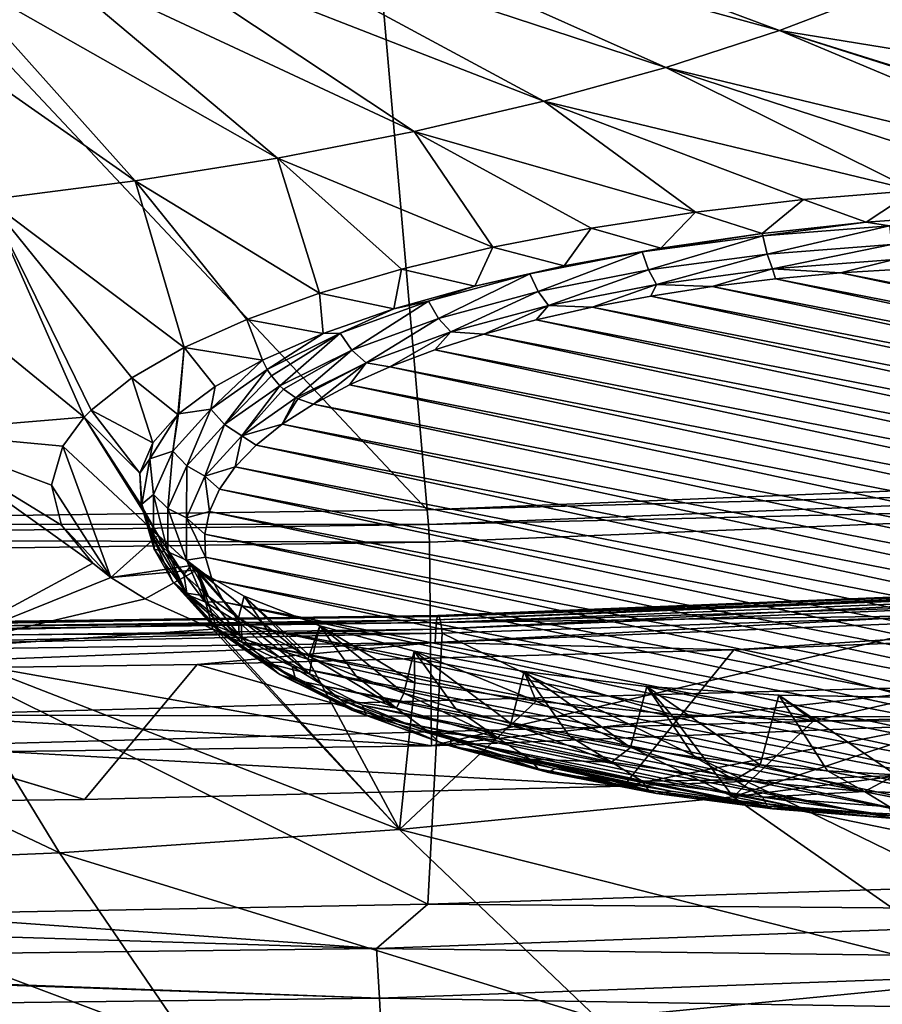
# Model space of a CAD drawing. Header units: metres. Extents: x -92 to 264, y -100 to 50.
# Tile 444 of 656: x 202.96 to 206.88, y -24.21 to -19.74. Entities that reach past the tile are written whole.
import ezdxf

# ---------------------------------------------------------------- set-up
doc = ezdxf.new("R2010")
doc.units = ezdxf.units.M
doc.layers.add('solid_21062050_01', color=7, linetype='CONTINUOUS')

msp = doc.modelspace()

# ---------------------------------------------------------------- linework, layer by layer
at = {"layer": 'solid_21062050_01'}
for points in [[(208.693024, -16.603834, 224.717194), (204.360916, -16.783363, 225.217789), (209.594559, -21.771935, 230.486496)], [(204.360916, -16.783363, 225.217789), (200, -16.842531, 225.384064), (204.812439, -21.965796, 231.024963)], [(204.360916, -16.783363, 225.217789), (204.812439, -21.965796, 231.024963), (209.594559, -21.771935, 230.486496)], [(200, -16.842531, 225.384064), (200, -22.030552, 231.204834), (204.812439, -21.965796, 231.024963)], [(206.413208, -19.786283, 174.078766), (204.088165, -19.146648, 171.935501), (204.390884, -19.030905, 171.613998)], [(206.888092, -19.604712, 173.574432), (206.413208, -19.786283, 174.078766), (204.390884, -19.030905, 171.613998)], [(205.896744, -19.954323, 174.545517), (203.758942, -19.253767, 172.233032), (204.088165, -19.146648, 171.935501)], [(206.413208, -19.786283, 174.078766), (205.896744, -19.954323, 174.545517), (204.088165, -19.146648, 171.935501)], [(205.342041, -20.10774, 174.971649), (203.405334, -19.351564, 172.504669), (203.758942, -19.253767, 172.233032)], [(205.896744, -19.954323, 174.545517), (205.342041, -20.10774, 174.971649), (203.758942, -19.253767, 172.233032)], [(204.752686, -20.245539, 175.354401), (203.029648, -19.439407, 172.748657), (203.405334, -19.351564, 172.504669)], [(205.342041, -20.10774, 174.971649), (204.752686, -20.245539, 175.354401), (203.405334, -19.351564, 172.504669)], [(204.132507, -20.366827, 175.691299), (202.634308, -19.516724, 172.963409), (203.029648, -19.439407, 172.748657)], [(204.752686, -20.245539, 175.354401), (204.132507, -20.366827, 175.691299), (203.029648, -19.439407, 172.748657)], [(203.485519, -20.470819, 175.980148), (202.221878, -19.583014, 173.147552), (202.634308, -19.516724, 172.963409)], [(204.132507, -20.366827, 175.691299), (203.485519, -20.470819, 175.980148), (202.634308, -19.516724, 172.963409)], [(203.485519, -20.470819, 175.980148), (202.815933, -20.556837, 176.21907), (202.221878, -19.583014, 173.147552)], [(209.304886, -20.256851, 175.942261), (206.413208, -19.786283, 174.078766), (206.888092, -19.604712, 173.574432)], [(208.060822, -20.477966, 176.463882), (205.896744, -19.954323, 174.545517), (206.413208, -19.786283, 174.078766)], [(208.60878, -20.486605, 176.571213), (208.060822, -20.477966, 176.463882), (206.413208, -19.786283, 174.078766)], [(208.660995, -20.488455, 176.585037), (208.60878, -20.486605, 176.571213), (206.413208, -19.786283, 174.078766)], [(209.304886, -20.256851, 175.942261), (208.660995, -20.488455, 176.585037), (206.413208, -19.786283, 174.078766)], [(207.025406, -20.513779, 176.443192), (205.342041, -20.10774, 174.971649), (205.896744, -19.954323, 174.545517)], [(207.536865, -20.487577, 176.423706), (207.025406, -20.513779, 176.443192), (205.896744, -19.954323, 174.545517)], [(208.060822, -20.477966, 176.463882), (207.536865, -20.487577, 176.423706), (205.896744, -19.954323, 174.545517)], [(206.03125, -20.613314, 176.651093), (204.752686, -20.245539, 175.354401), (205.342041, -20.10774, 174.971649)], [(206.522629, -20.555731, 176.518997), (206.03125, -20.613314, 176.651093), (205.342041, -20.10774, 174.971649)], [(207.025406, -20.513779, 176.443192), (206.522629, -20.555731, 176.518997), (205.342041, -20.10774, 174.971649)], [(205.110291, -20.7724, 177.077774), (204.132507, -20.366827, 175.691299), (204.752686, -20.245539, 175.354401)], [(205.557785, -20.68581, 176.837936), (205.110291, -20.7724, 177.077774), (204.752686, -20.245539, 175.354401)], [(206.03125, -20.613314, 176.651093), (205.557785, -20.68581, 176.837936), (204.752686, -20.245539, 175.354401)], [(204.323151, -20.981112, 177.697098), (203.485519, -20.470819, 175.980148), (204.132507, -20.366827, 175.691299)], [(204.696213, -20.871458, 177.366013), (204.323151, -20.981112, 177.697098), (204.132507, -20.366827, 175.691299)], [(205.110291, -20.7724, 177.077774), (204.696213, -20.871458, 177.366013), (204.132507, -20.366827, 175.691299)], [(203.707565, -21.228477, 178.475876), (202.815933, -20.556837, 176.21907), (203.485519, -20.470819, 175.980148)], [(203.992157, -21.100533, 178.068314), (203.707565, -21.228477, 178.475876), (203.485519, -20.470819, 175.980148)], [(204.323151, -20.981112, 177.697098), (203.992157, -21.100533, 178.068314), (203.485519, -20.470819, 175.980148)], [(206.807312, -20.658566, 176.885254), (206.522629, -20.555731, 176.518997), (207.025406, -20.513779, 176.443192)], [(206.807312, -20.658566, 176.885254), (207.025406, -20.513779, 176.443192), (207.288528, -20.623245, 176.830078)], [(203.254074, -21.544979, 179.518936), (202.128082, -20.624327, 176.406525), (202.815933, -20.556837, 176.21907)], [(203.28508, -21.513222, 179.412277), (203.254074, -21.544979, 179.518936), (202.815933, -20.556837, 176.21907)], [(203.470566, -21.365416, 178.921555), (203.28508, -21.513222, 179.412277), (202.815933, -20.556837, 176.21907)], [(203.707565, -21.228477, 178.475876), (203.470566, -21.365416, 178.921555), (202.815933, -20.556837, 176.21907)], [(206.333893, -20.709482, 176.996201), (206.03125, -20.613314, 176.651093), (206.522629, -20.555731, 176.518997)], [(206.333893, -20.709482, 176.996201), (206.522629, -20.555731, 176.518997), (206.807312, -20.658566, 176.885254)], [(203.254074, -21.544979, 179.518936), (202.458633, -21.611164, 179.70401), (202.128082, -20.624327, 176.406525)], [(205.873581, -20.775654, 177.162506), (205.557785, -20.68581, 176.837936), (206.03125, -20.613314, 176.651093)], [(205.873581, -20.775654, 177.162506), (206.03125, -20.613314, 176.651093), (206.333893, -20.709482, 176.996201)], [(206.807312, -20.658566, 176.885254), (207.288528, -20.623245, 176.830078), (206.912384, -20.675156, 176.874771)], [(206.333893, -20.709482, 176.996201), (206.807312, -20.658566, 176.885254), (206.337891, -20.719572, 176.998138)], [(206.807312, -20.658566, 176.885254), (206.912384, -20.675156, 176.874771), (206.337891, -20.719572, 176.998138)], [(206.357468, -20.803566, 177.0354), (206.337891, -20.719572, 176.998138), (206.912384, -20.675156, 176.874771)], [(206.922287, -20.759897, 176.914108), (206.357468, -20.803566, 177.0354), (206.912384, -20.675156, 176.874771)], [(205.435059, -20.856108, 177.38208), (205.110291, -20.7724, 177.077774), (205.557785, -20.68581, 176.837936)], [(205.435059, -20.856108, 177.38208), (205.557785, -20.68581, 176.837936), (205.873581, -20.775654, 177.162506)], [(206.333893, -20.709482, 176.996201), (206.337891, -20.719572, 176.998138), (205.789352, -20.792498, 177.200699)], [(205.873581, -20.775654, 177.162506), (206.333893, -20.709482, 176.996201), (205.789352, -20.792498, 177.200699)], [(205.818192, -20.875261, 177.234543), (205.789352, -20.792498, 177.200699), (206.337891, -20.719572, 176.998138)], [(206.357468, -20.803566, 177.0354), (205.818192, -20.875261, 177.234543), (206.337891, -20.719572, 176.998138)], [(206.382156, -20.870745, 177.096268), (206.357468, -20.803566, 177.0354), (206.922287, -20.759897, 176.914108)], [(206.934769, -20.82802, 176.9776), (206.382156, -20.870745, 177.096268), (206.922287, -20.759897, 176.914108)], [(205.028259, -20.949116, 177.650284), (204.696213, -20.871458, 177.366013), (205.110291, -20.7724, 177.077774)], [(205.028259, -20.949116, 177.650284), (205.110291, -20.7724, 177.077774), (205.435059, -20.856108, 177.38208)], [(205.435059, -20.856108, 177.38208), (205.789352, -20.792498, 177.200699), (205.279022, -20.892302, 177.477905)], [(205.316467, -20.973383, 177.50708), (205.279022, -20.892302, 177.477905), (205.789352, -20.792498, 177.200699)], [(205.818192, -20.875261, 177.234543), (205.316467, -20.973383, 177.50708), (205.789352, -20.792498, 177.200699)], [(205.435059, -20.856108, 177.38208), (205.873581, -20.775654, 177.162506), (205.789352, -20.792498, 177.200699)], [(205.854523, -20.940891, 177.291107), (205.818192, -20.875261, 177.234543), (206.357468, -20.803566, 177.0354)], [(206.382156, -20.870745, 177.096268), (205.854523, -20.940891, 177.291107), (206.357468, -20.803566, 177.0354)], [(205.028259, -20.949116, 177.650284), (205.435059, -20.856108, 177.38208), (205.279022, -20.892302, 177.477905)], [(206.934769, -20.82802, 176.9776), (206.690506, -20.889082, 177.104111), (206.382156, -20.870745, 177.096268)], [(206.934769, -20.82802, 176.9776), (206.991425, -20.870615, 177.052826), (206.690506, -20.889082, 177.104111)], [(204.661346, -21.05258, 177.960907), (204.323151, -20.981112, 177.697098), (204.696213, -20.871458, 177.366013)], [(204.661346, -21.05258, 177.960907), (204.696213, -20.871458, 177.366013), (205.028259, -20.949116, 177.650284)], [(205.028259, -20.949116, 177.650284), (205.279022, -20.892302, 177.477905), (204.818314, -21.016756, 177.823593)], [(204.863525, -21.095737, 177.846939), (204.818314, -21.016756, 177.823593), (205.279022, -20.892302, 177.477905)], [(205.316467, -20.973383, 177.50708), (204.863525, -21.095737, 177.846939), (205.279022, -20.892302, 177.477905)], [(205.363647, -21.036892, 177.55777), (205.316467, -20.973383, 177.50708), (205.818192, -20.875261, 177.234543)], [(205.854523, -20.940891, 177.291107), (205.363647, -21.036892, 177.55777), (205.818192, -20.875261, 177.234543)], [(206.382156, -20.870745, 177.096268), (206.107193, -20.950907, 177.275848), (205.854523, -20.940891, 177.291107)], [(206.382156, -20.870745, 177.096268), (206.395081, -20.915905, 177.178619), (206.107193, -20.950907, 177.275848)], [(206.382156, -20.870745, 177.096268), (206.690506, -20.889082, 177.104111), (206.395081, -20.915905, 177.178619)], [(206.395081, -20.915905, 177.178619), (206.690506, -20.889082, 177.104111), (211.110535, -21.83811, 179.740143)], [(206.690506, -20.889082, 177.104111), (206.991425, -20.870615, 177.052826), (211.031418, -21.738035, 179.462173)], [(206.690506, -20.889082, 177.104111), (211.031418, -21.738035, 179.462173), (211.110535, -21.83811, 179.740143)], [(204.661346, -21.05258, 177.960907), (205.028259, -20.949116, 177.650284), (204.818314, -21.016756, 177.823593)], [(205.854523, -20.940891, 177.291107), (205.561844, -21.04443, 177.535614), (205.363647, -21.036892, 177.55777)], [(205.854523, -20.940891, 177.291107), (205.828781, -20.993851, 177.395126), (205.561844, -21.04443, 177.535614)], [(205.854523, -20.940891, 177.291107), (206.107193, -20.950907, 177.275848), (205.828781, -20.993851, 177.395126)], [(206.107193, -20.950907, 177.275848), (206.395081, -20.915905, 177.178619), (211.165009, -21.940067, 180.023346)], [(206.395081, -20.915905, 177.178619), (211.110535, -21.83811, 179.740143), (211.165009, -21.940067, 180.023346)], [(204.339127, -21.16478, 178.308502), (203.992157, -21.100533, 178.068314), (204.323151, -20.981112, 177.697098)], [(204.339127, -21.16478, 178.308502), (204.323151, -20.981112, 177.697098), (204.661346, -21.05258, 177.960907)], [(204.920486, -21.156605, 177.890274), (204.863525, -21.095737, 177.846939), (205.316467, -20.973383, 177.50708)], [(205.363647, -21.036892, 177.55777), (204.920486, -21.156605, 177.890274), (205.316467, -20.973383, 177.50708)], [(205.561844, -21.04443, 177.535614), (205.828781, -20.993851, 177.395126), (211.198578, -22.146809, 180.59758)], [(205.828781, -20.993851, 177.395126), (206.107193, -20.950907, 177.275848), (211.194412, -22.043211, 180.30983)], [(205.828781, -20.993851, 177.395126), (211.194412, -22.043211, 180.30983), (211.198578, -22.146809, 180.59758)], [(206.107193, -20.950907, 177.275848), (211.165009, -21.940067, 180.023346), (211.194412, -22.043211, 180.30983)], [(204.661346, -21.05258, 177.960907), (204.818314, -21.016756, 177.823593), (204.417511, -21.163078, 178.230026)], [(204.469482, -21.239594, 178.246521), (204.417511, -21.163078, 178.230026), (204.818314, -21.016756, 177.823593)], [(204.863525, -21.095737, 177.846939), (204.469482, -21.239594, 178.246521), (204.818314, -21.016756, 177.823593)], [(205.363647, -21.036892, 177.55777), (205.069473, -21.167065, 177.876236), (204.920486, -21.156605, 177.890274)], [(205.363647, -21.036892, 177.55777), (205.308151, -21.102303, 177.696365), (205.069473, -21.167065, 177.876236)], [(205.363647, -21.036892, 177.55777), (205.561844, -21.04443, 177.535614), (205.308151, -21.102303, 177.696365)], [(204.339127, -21.16478, 178.308502), (204.661346, -21.05258, 177.960907), (204.417511, -21.163078, 178.230026)], [(205.308151, -21.102303, 177.696365), (205.561844, -21.04443, 177.535614), (211.17746, -22.250166, 180.884674)], [(205.561844, -21.04443, 177.535614), (211.198578, -22.146809, 180.59758), (211.17746, -22.250166, 180.884674)], [(204.063721, -21.28484, 178.690247), (203.707565, -21.228477, 178.475876), (203.992157, -21.100533, 178.068314)], [(204.339127, -21.16478, 178.308502), (204.063721, -21.28484, 178.690247), (203.992157, -21.100533, 178.068314)], [(204.534958, -21.297352, 178.281219), (204.469482, -21.239594, 178.246521), (204.863525, -21.095737, 177.846939)], [(204.920486, -21.156605, 177.890274), (204.534958, -21.297352, 178.281219), (204.863525, -21.095737, 177.846939)], [(205.069473, -21.167065, 177.876236), (205.308151, -21.102303, 177.696365), (211.131226, -22.352564, 181.169098)], [(205.308151, -21.102303, 177.696365), (211.17746, -22.250166, 180.884674), (211.131226, -22.352564, 181.169098)], [(204.339127, -21.16478, 178.308502), (204.085571, -21.328001, 178.68811), (204.063721, -21.28484, 178.690247)], [(204.417511, -21.163078, 178.230026), (204.10437, -21.356647, 178.689346), (204.085571, -21.328001, 178.68811)], [(204.339127, -21.16478, 178.308502), (204.417511, -21.163078, 178.230026), (204.085571, -21.328001, 178.68811)], [(204.417511, -21.163078, 178.230026), (204.143127, -21.401737, 178.696884), (204.10437, -21.356647, 178.689346)], [(204.469482, -21.239594, 178.246521), (204.143127, -21.401737, 178.696884), (204.417511, -21.163078, 178.230026)], [(204.920486, -21.156605, 177.890274), (204.643417, -21.315479, 178.288483), (204.534958, -21.297352, 178.281219)], [(204.920486, -21.156605, 177.890274), (204.847412, -21.238279, 178.074051), (204.643417, -21.315479, 178.288483)], [(204.920486, -21.156605, 177.890274), (205.069473, -21.167065, 177.876236), (204.847412, -21.238279, 178.074051)], [(204.847412, -21.238279, 178.074051), (205.069473, -21.167065, 177.876236), (211.060181, -22.453318, 181.448944)], [(205.069473, -21.167065, 177.876236), (211.131226, -22.352564, 181.169098), (211.060181, -22.453318, 181.448944)], [(203.680069, -21.532194, 179.502289), (203.470566, -21.365416, 178.921555), (203.707565, -21.228477, 178.475876)], [(203.682953, -21.529585, 179.493576), (203.680069, -21.532194, 179.502289), (203.707565, -21.228477, 178.475876)], [(203.84964, -21.404461, 179.07901), (203.682953, -21.529585, 179.493576), (203.707565, -21.228477, 178.475876)], [(203.84964, -21.404461, 179.07901), (203.707565, -21.228477, 178.475876), (204.063721, -21.28484, 178.690247)], [(204.469482, -21.239594, 178.246521), (204.1595, -21.416838, 178.701492), (204.143127, -21.401737, 178.696884)], [(204.469482, -21.239594, 178.246521), (204.215652, -21.455992, 178.721863), (204.1595, -21.416838, 178.701492)], [(204.534958, -21.297352, 178.281219), (204.215652, -21.455992, 178.721863), (204.469482, -21.239594, 178.246521)], [(204.643417, -21.315479, 178.288483), (204.847412, -21.238279, 178.074051), (210.964813, -22.551756, 181.722366)], [(204.847412, -21.238279, 178.074051), (211.060181, -22.453318, 181.448944), (210.964813, -22.551756, 181.722366)], [(204.063721, -21.28484, 178.690247), (204.085571, -21.328001, 178.68811), (203.829895, -21.507843, 179.187637)], [(203.84964, -21.404461, 179.07901), (204.063721, -21.28484, 178.690247), (203.829895, -21.507843, 179.187637)], [(204.534958, -21.297352, 178.281219), (204.224915, -21.460859, 178.7258), (204.215652, -21.455992, 178.721863)], [(204.534958, -21.297352, 178.281219), (204.2957, -21.48538, 178.760406), (204.224915, -21.460859, 178.7258)], [(204.534958, -21.297352, 178.281219), (204.459, -21.398088, 178.517944), (204.2957, -21.48538, 178.760406)], [(204.534958, -21.297352, 178.281219), (204.643417, -21.315479, 178.288483), (204.459, -21.398088, 178.517944)], [(203.891769, -21.578547, 179.187988), (203.829895, -21.507843, 179.187637), (204.085571, -21.328001, 178.68811)], [(204.10437, -21.356647, 178.689346), (203.891769, -21.578547, 179.187988), (204.085571, -21.328001, 178.68811)], [(204.459, -21.398088, 178.517944), (204.643417, -21.315479, 178.288483), (210.84581, -22.647161, 181.987366)], [(204.643417, -21.315479, 178.288483), (210.964813, -22.551756, 181.722366), (210.84581, -22.647161, 181.987366)], [(203.566452, -21.660982, 179.93692), (203.28508, -21.513222, 179.412277), (203.470566, -21.365416, 178.921555)], [(203.566452, -21.660982, 179.93692), (203.470566, -21.365416, 178.921555), (203.680069, -21.532194, 179.502289)], [(204.10437, -21.356647, 178.689346), (204.143127, -21.401737, 178.696884), (203.891769, -21.578547, 179.187988)], [(204.2957, -21.48538, 178.760406), (204.459, -21.398088, 178.517944), (210.7043, -22.73871, 182.241653)], [(204.459, -21.398088, 178.517944), (210.84581, -22.647161, 181.987366), (210.7043, -22.73871, 182.241653)], [(203.84964, -21.404461, 179.07901), (203.829895, -21.507843, 179.187637), (203.682953, -21.529585, 179.493576)], [(203.969727, -21.628981, 179.202347), (203.891769, -21.578547, 179.187988), (204.143127, -21.401737, 178.696884)], [(204.1595, -21.416838, 178.701492), (203.969727, -21.628981, 179.202347), (204.143127, -21.401737, 178.696884)], [(204.1595, -21.416838, 178.701492), (204.215652, -21.455992, 178.721863), (203.969727, -21.628981, 179.202347)], [(204.215652, -21.455992, 178.721863), (204.15419, -21.576931, 179.014694), (203.969727, -21.628981, 179.202347)], [(204.224915, -21.460859, 178.7258), (204.15419, -21.576931, 179.014694), (204.215652, -21.455992, 178.721863)], [(204.224915, -21.460859, 178.7258), (204.2957, -21.48538, 178.760406), (204.15419, -21.576931, 179.014694)], [(210.541, -22.826004, 182.484131), (204.15419, -21.576931, 179.014694), (204.2957, -21.48538, 178.760406)], [(210.541, -22.826004, 182.484131), (204.2957, -21.48538, 178.760406), (210.7043, -22.73871, 182.241653)], [(203.506592, -21.79957, 180.413086), (203.254074, -21.544979, 179.518936), (203.28508, -21.513222, 179.412277)], [(203.506592, -21.79957, 180.413086), (203.28508, -21.513222, 179.412277), (203.566452, -21.660982, 179.93692)], [(203.566452, -21.660982, 179.93692), (203.680069, -21.532194, 179.502289), (203.551514, -21.733915, 180.062698)], [(203.656204, -21.698582, 179.717438), (203.551514, -21.733915, 180.062698), (203.680069, -21.532194, 179.502289)], [(203.829895, -21.507843, 179.187637), (203.656204, -21.698582, 179.717438), (203.682953, -21.529585, 179.493576)], [(203.721008, -21.766069, 179.708862), (203.656204, -21.698582, 179.717438), (203.829895, -21.507843, 179.187637)], [(203.656204, -21.698582, 179.717438), (203.680069, -21.532194, 179.502289), (203.682953, -21.529585, 179.493576)], [(203.891769, -21.578547, 179.187988), (203.721008, -21.766069, 179.708862), (203.829895, -21.507843, 179.187637)], [(203.15712, -21.676382, 179.964645), (202.458633, -21.611164, 179.70401), (203.254074, -21.544979, 179.518936)], [(203.589661, -22.080894, 181.407364), (203.15712, -21.676382, 179.964645), (203.254074, -21.544979, 179.518936)], [(203.506592, -21.79957, 180.413086), (203.514618, -21.945518, 180.924118), (203.254074, -21.544979, 179.518936)], [(203.589661, -22.080894, 181.407364), (203.254074, -21.544979, 179.518936), (203.514618, -21.945518, 180.924118)], [(203.969727, -21.628981, 179.202347), (204.15419, -21.576931, 179.014694), (204.035187, -21.672335, 179.279694)], [(210.356583, -22.908613, 182.713577), (204.035187, -21.672335, 179.279694), (204.15419, -21.576931, 179.014694)], [(210.541, -22.826004, 182.484131), (210.356583, -22.908613, 182.713577), (204.15419, -21.576931, 179.014694)], [(203.293442, -22.208656, 181.843506), (202.574402, -22.596836, 183.212524), (202.458633, -21.611164, 179.70401)], [(203.150482, -22.035429, 181.218323), (203.293442, -22.208656, 181.843506), (202.458633, -21.611164, 179.70401)], [(203.106003, -21.853996, 180.578156), (203.150482, -22.035429, 181.218323), (202.458633, -21.611164, 179.70401)], [(203.15712, -21.676382, 179.964645), (203.106003, -21.853996, 180.578156), (202.458633, -21.611164, 179.70401)], [(203.802643, -21.812454, 179.711975), (203.721008, -21.766069, 179.708862), (203.891769, -21.578547, 179.187988)], [(203.969727, -21.628981, 179.202347), (203.802643, -21.812454, 179.711975), (203.891769, -21.578547, 179.187988)], [(203.506592, -21.79957, 180.413086), (203.566452, -21.660982, 179.93692), (203.551514, -21.733915, 180.062698)], [(203.969727, -21.628981, 179.202347), (203.939819, -21.770775, 179.553116), (203.802643, -21.812454, 179.711975)], [(203.969727, -21.628981, 179.202347), (204.035187, -21.672335, 179.279694), (203.939819, -21.770775, 179.553116)], [(203.15712, -21.676382, 179.964645), (203.374634, -22.272894, 182.079254), (203.106003, -21.853996, 180.578156)], [(203.589661, -22.080894, 181.407364), (203.374634, -22.272894, 182.079254), (203.15712, -21.676382, 179.964645)], [(203.656204, -21.698582, 179.717438), (203.568375, -21.89596, 180.265671), (203.551514, -21.733915, 180.062698)], [(203.634659, -21.960121, 180.247864), (203.568375, -21.89596, 180.265671), (203.656204, -21.698582, 179.717438)], [(203.721008, -21.766069, 179.708862), (203.634659, -21.960121, 180.247864), (203.656204, -21.698582, 179.717438)], [(210.152588, -22.985813, 182.928009), (203.939819, -21.770775, 179.553116), (204.035187, -21.672335, 179.279694)], [(210.356583, -22.908613, 182.713577), (210.152588, -22.985813, 182.928009), (204.035187, -21.672335, 179.279694)], [(203.506592, -21.79957, 180.413086), (203.551514, -21.733915, 180.062698), (203.515259, -21.939898, 180.634827)], [(203.568375, -21.89596, 180.265671), (203.515259, -21.939898, 180.634827), (203.551514, -21.733915, 180.062698)], [(203.506592, -21.79957, 180.413086), (203.515259, -21.939898, 180.634827), (203.514618, -21.945518, 180.924118)], [(203.71817, -22.002312, 180.239319), (203.634659, -21.960121, 180.247864), (203.721008, -21.766069, 179.708862)], [(203.802643, -21.812454, 179.711975), (203.71817, -22.002312, 180.239319), (203.721008, -21.766069, 179.708862)], [(203.802643, -21.812454, 179.711975), (203.939819, -21.770775, 179.553116), (203.868774, -21.871527, 179.832962)], [(209.930527, -23.057028, 183.125824), (203.868774, -21.871527, 179.832962), (203.939819, -21.770775, 179.553116)], [(210.152588, -22.985813, 182.928009), (209.930527, -23.057028, 183.125824), (203.939819, -21.770775, 179.553116)], [(209.605881, -21.839106, 230.539444), (209.594559, -21.771935, 230.486496), (204.812439, -21.965796, 231.024963)], [(203.802643, -21.812454, 179.711975), (203.82254, -21.973927, 180.117386), (203.71817, -22.002312, 180.239319)], [(203.802643, -21.812454, 179.711975), (203.868774, -21.871527, 179.832962), (203.82254, -21.973927, 180.117386)], [(209.605881, -21.839106, 230.539444), (204.812439, -21.965796, 231.024963), (204.81813, -22.033188, 231.078537)], [(209.61499, -21.918842, 230.571121), (209.605881, -21.839106, 230.539444), (204.81813, -22.033188, 231.078537)], [(203.106003, -21.853996, 180.578156), (203.374634, -22.272894, 182.079254), (203.150482, -22.035429, 181.218323)], [(209.691849, -23.12179, 183.305695), (203.82254, -21.973927, 180.117386), (203.868774, -21.871527, 179.832962)], [(209.930527, -23.057028, 183.125824), (209.691849, -23.12179, 183.305695), (203.868774, -21.871527, 179.832962)], [(203.568375, -21.89596, 180.265671), (203.568375, -22.095568, 180.820114), (203.515259, -21.939898, 180.634827)], [(203.634659, -22.156364, 180.792938), (203.568375, -22.095568, 180.820114), (203.568375, -21.89596, 180.265671)], [(203.634659, -21.960121, 180.247864), (203.634659, -22.156364, 180.792938), (203.568375, -21.89596, 180.265671)], [(204.822723, -22.11311, 231.110718), (209.61499, -21.918842, 230.571121), (204.81813, -22.033188, 231.078537)], [(204.831589, -23.038643, 230.776749), (209.61499, -21.918842, 230.571121), (204.822723, -22.11311, 231.110718)], [(204.831589, -23.038643, 230.776749), (209.632339, -22.843674, 230.235199), (209.61499, -21.918842, 230.571121)], [(204.81813, -22.033188, 231.078537), (204.812439, -21.965796, 231.024963), (200, -22.030552, 231.204834)], [(203.515259, -21.939898, 180.634827), (203.572098, -22.145346, 181.20549), (203.514618, -21.945518, 180.924118)], [(203.572098, -22.145346, 181.20549), (203.554108, -22.051884, 181.219559), (203.514618, -21.945518, 180.924118)], [(203.589661, -22.080894, 181.407364), (203.514618, -21.945518, 180.924118), (203.554108, -22.051884, 181.219559)], [(203.568375, -22.095568, 180.820114), (203.572098, -22.145346, 181.20549), (203.515259, -21.939898, 180.634827)], [(203.71817, -22.194315, 180.772629), (203.634659, -22.156364, 180.792938), (203.634659, -21.960121, 180.247864)], [(203.71817, -22.002312, 180.239319), (203.71817, -22.194315, 180.772629), (203.634659, -21.960121, 180.247864)], [(203.71817, -22.002312, 180.239319), (203.82254, -21.973927, 180.117386), (203.801422, -22.077284, 180.40448)], [(209.438156, -23.179663, 183.466446), (203.801422, -22.077284, 180.40448), (203.82254, -21.973927, 180.117386)], [(209.691849, -23.12179, 183.305695), (209.438156, -23.179663, 183.466446), (203.82254, -21.973927, 180.117386)], [(203.71817, -22.002312, 180.239319), (203.801422, -22.077284, 180.40448), (203.805588, -22.180882, 180.69223)], [(203.71817, -22.002312, 180.239319), (203.805588, -22.180882, 180.69223), (203.71817, -22.194315, 180.772629)], [(204.81813, -22.033188, 231.078537), (200, -22.030552, 231.204834), (200.000015, -22.098019, 231.258606)], [(204.822723, -22.11311, 231.110718), (204.81813, -22.033188, 231.078537), (200.000015, -22.098019, 231.258606)], [(203.150482, -22.035429, 181.218323), (203.374634, -22.272894, 182.079254), (203.293442, -22.208656, 181.843506)], [(203.572098, -22.145346, 181.20549), (203.618286, -22.156858, 181.511139), (203.554108, -22.051884, 181.219559)], [(203.589661, -22.080894, 181.407364), (203.554108, -22.051884, 181.219559), (203.618286, -22.156858, 181.511139)], [(200, -22.178003, 231.29097), (204.822723, -22.11311, 231.110718), (200.000015, -22.098019, 231.258606)], [(204.831589, -23.038643, 230.776749), (204.822723, -22.11311, 231.110718), (200, -22.178003, 231.29097)], [(203.739594, -22.21933, 181.911652), (203.374634, -22.272894, 182.079254), (203.589661, -22.080894, 181.407364)], [(203.568375, -22.095568, 180.820114), (203.656204, -22.292946, 181.368347), (203.572098, -22.145346, 181.20549)], [(203.721008, -22.350414, 181.33194), (203.656204, -22.292946, 181.368347), (203.568375, -22.095568, 180.820114)], [(203.634659, -22.156364, 180.792938), (203.721008, -22.350414, 181.33194), (203.568375, -22.095568, 180.820114)], [(203.589661, -22.080894, 181.407364), (203.618286, -22.156858, 181.511139), (203.706772, -22.259787, 181.797028)], [(203.739594, -22.21933, 181.911652), (203.589661, -22.080894, 181.407364), (203.706772, -22.259787, 181.797028)], [(209.171219, -23.230242, 183.606934), (203.805588, -22.180882, 180.69223), (203.801422, -22.077284, 180.40448)], [(209.438156, -23.179663, 183.466446), (209.171219, -23.230242, 183.606934), (203.801422, -22.077284, 180.40448)], [(203.572098, -22.145346, 181.20549), (203.720718, -22.345459, 181.761322), (203.618286, -22.156858, 181.511139)], [(203.656204, -22.292946, 181.368347), (203.720718, -22.345459, 181.761322), (203.572098, -22.145346, 181.20549)], [(203.720718, -22.345459, 181.761322), (203.706772, -22.259787, 181.797028), (203.618286, -22.156858, 181.511139)], [(203.802643, -22.384172, 181.299973), (203.721008, -22.350414, 181.33194), (203.634659, -22.156364, 180.792938)], [(203.71817, -22.194315, 180.772629), (203.802643, -22.384172, 181.299973), (203.634659, -22.156364, 180.792938)], [(204.831589, -23.038643, 230.776749), (200, -22.178003, 231.29097), (200, -23.103779, 230.957672)], [(203.71817, -22.194315, 180.772629), (203.805588, -22.180882, 180.69223), (203.834991, -22.284025, 180.978714)], [(203.71817, -22.194315, 180.772629), (203.834991, -22.284025, 180.978714), (203.889465, -22.385983, 181.261917)], [(203.71817, -22.194315, 180.772629), (203.889465, -22.385983, 181.261917), (203.802643, -22.384172, 181.299973)], [(208.892807, -23.273186, 183.726212), (203.834991, -22.284025, 180.978714), (203.805588, -22.180882, 180.69223)], [(209.171219, -23.230242, 183.606934), (208.892807, -23.273186, 183.726212), (203.805588, -22.180882, 180.69223)], [(203.293442, -22.208656, 181.843506), (203.374634, -22.272894, 182.079254), (202.574402, -22.596836, 183.212524)], [(203.767471, -22.238888, 181.983841), (203.374634, -22.272894, 182.079254), (203.739594, -22.21933, 181.911652)], [(203.767471, -22.238888, 181.983841), (203.531586, -22.370363, 182.441666), (203.374634, -22.272894, 182.079254)], [(203.767471, -22.238888, 181.983841), (203.838531, -22.508915, 182.968521), (203.531586, -22.370363, 182.441666)], [(203.739594, -22.21933, 181.911652), (203.706772, -22.259787, 181.797028), (203.819, -22.360022, 182.075455)], [(203.767471, -22.238888, 181.983841), (203.739594, -22.21933, 181.911652), (203.819, -22.360022, 182.075455)], [(203.767471, -22.238888, 181.983841), (204.269699, -22.644722, 183.503143), (203.859009, -22.516613, 182.998276)], [(203.980911, -22.359051, 182.433151), (204.269699, -22.644722, 183.503143), (203.767471, -22.238888, 181.983841)], [(203.767471, -22.238888, 181.983841), (203.859009, -22.516613, 182.998276), (203.838531, -22.508915, 182.968521)], [(203.767471, -22.238888, 181.983841), (203.819, -22.360022, 182.075455), (203.954285, -22.456938, 182.34465)], [(203.980911, -22.359051, 182.433151), (203.767471, -22.238888, 181.983841), (203.954285, -22.456938, 182.34465)], [(203.374634, -22.272894, 182.079254), (203.531586, -22.370363, 182.441666), (202.574402, -22.596836, 183.212524)], [(203.656204, -22.292946, 181.368347), (203.829895, -22.483686, 181.898148), (203.720718, -22.345459, 181.761322)], [(203.891769, -22.537939, 181.852814), (203.829895, -22.483686, 181.898148), (203.656204, -22.292946, 181.368347)], [(203.721008, -22.350414, 181.33194), (203.891769, -22.537939, 181.852814), (203.656204, -22.292946, 181.368347)], [(203.720718, -22.345459, 181.761322), (203.819, -22.360022, 182.075455), (203.706772, -22.259787, 181.797028)], [(208.604919, -23.308186, 183.823441), (203.889465, -22.385983, 181.261917), (203.834991, -22.284025, 180.978714)], [(208.892807, -23.273186, 183.726212), (208.604919, -23.308186, 183.823441), (203.834991, -22.284025, 180.978714)], [(209.680099, -22.269978, 230.758911), (209.671341, -22.312086, 230.685791), (204.851013, -22.507847, 231.229538)], [(204.855408, -22.465916, 231.303146), (209.680099, -22.269978, 230.758911), (204.851013, -22.507847, 231.229538)], [(209.691345, -22.25013, 230.840607), (209.680099, -22.269978, 230.758911), (204.855408, -22.465916, 231.303146)], [(204.861053, -22.446295, 231.385483), (209.691345, -22.25013, 230.840607), (204.855408, -22.465916, 231.303146)], [(209.704208, -22.254128, 230.924362), (209.691345, -22.25013, 230.840607), (204.861053, -22.446295, 231.385483)], [(204.867493, -22.450554, 231.469955), (209.704208, -22.254128, 230.924362), (204.861053, -22.446295, 231.385483)], [(204.867493, -22.450554, 231.469955), (209.717636, -22.281651, 231.003479), (209.704208, -22.254128, 230.924362)], [(204.867493, -22.450554, 231.469955), (204.874237, -22.47835, 231.54982), (209.717636, -22.281651, 231.003479)], [(209.717636, -22.281651, 231.003479), (204.874237, -22.47835, 231.54982), (209.73053, -22.330151, 231.071243)], [(209.671341, -22.312086, 230.685791), (209.665802, -22.373085, 230.62709), (204.848236, -22.568733, 231.170532)], [(204.851013, -22.507847, 231.229538), (209.671341, -22.312086, 230.685791), (204.848236, -22.568733, 231.170532)], [(204.874237, -22.47835, 231.54982), (207.311386, -22.444967, 231.390167), (209.73053, -22.330151, 231.071243)], [(203.531586, -22.370363, 182.441666), (203.838531, -22.508915, 182.968521), (202.574402, -22.596836, 183.212524)], [(203.720718, -22.345459, 181.761322), (203.957642, -22.535561, 182.289352), (203.819, -22.360022, 182.075455)], [(203.829895, -22.483686, 181.898148), (203.957642, -22.535561, 182.289352), (203.720718, -22.345459, 181.761322)], [(203.969727, -22.567646, 181.809601), (203.891769, -22.537939, 181.852814), (203.721008, -22.350414, 181.33194)], [(203.802643, -22.384172, 181.299973), (203.969727, -22.567646, 181.809601), (203.721008, -22.350414, 181.33194)], [(203.957642, -22.535561, 182.289352), (203.954285, -22.456938, 182.34465), (203.819, -22.360022, 182.075455)], [(203.980911, -22.359051, 182.433151), (203.954285, -22.456938, 182.34465), (204.11174, -22.549927, 182.602936)], [(204.324768, -22.493147, 182.949356), (204.269699, -22.644722, 183.503143), (203.980911, -22.359051, 182.433151)], [(203.980911, -22.359051, 182.433151), (204.11174, -22.549927, 182.602936), (204.290421, -22.638411, 182.848709)], [(204.324768, -22.493147, 182.949356), (203.980911, -22.359051, 182.433151), (204.290421, -22.638411, 182.848709)], [(204.848236, -22.568733, 231.170532), (209.665802, -22.373085, 230.62709), (206.205231, -22.601782, 231.014648)], [(209.665802, -22.373085, 230.62709), (208.633911, -22.500948, 230.734573), (206.205231, -22.601782, 231.014648)], [(203.802643, -22.384172, 181.299973), (203.889465, -22.385983, 181.261917), (203.968582, -22.486055, 181.539886)], [(203.802643, -22.384172, 181.299973), (203.968582, -22.486055, 181.539886), (203.969727, -22.567646, 181.809601)], [(208.309494, -23.335011, 183.897949), (203.968582, -22.486055, 181.539886), (203.889465, -22.385983, 181.261917)], [(208.604919, -23.308186, 183.823441), (208.309494, -23.335011, 183.897949), (203.889465, -22.385983, 181.261917)], [(204.861053, -22.446295, 231.385483), (204.855408, -22.465916, 231.303146), (200.000015, -22.531366, 231.48494)], [(200.000015, -22.511822, 231.56749), (204.861053, -22.446295, 231.385483), (200.000015, -22.531366, 231.48494)], [(204.867493, -22.450554, 231.469955), (204.861053, -22.446295, 231.385483), (200.000015, -22.511822, 231.56749)], [(200.000015, -22.516167, 231.652206), (204.874237, -22.47835, 231.54982), (204.867493, -22.450554, 231.469955)], [(200.000015, -22.516167, 231.652206), (204.867493, -22.450554, 231.469955), (200.000015, -22.511822, 231.56749)], [(204.855408, -22.465916, 231.303146), (204.851013, -22.507847, 231.229538), (200.000015, -22.573238, 231.411163)], [(200.000015, -22.531366, 231.48494), (204.855408, -22.465916, 231.303146), (200.000015, -22.573238, 231.411163)], [(204.277328, -22.71121, 182.777237), (204.11174, -22.549927, 182.602936), (203.954285, -22.456938, 182.34465)], [(203.957642, -22.535561, 182.289352), (204.277328, -22.71121, 182.777237), (203.954285, -22.456938, 182.34465)], [(204.874237, -22.47835, 231.54982), (204.880692, -22.527109, 231.618317), (207.311386, -22.444967, 231.390167)], [(207.311386, -22.444967, 231.390167), (204.880692, -22.527109, 231.618317), (207.247772, -23.680243, 232.688812)], [(204.874237, -22.47835, 231.54982), (200, -22.544054, 231.73233), (204.880692, -22.527109, 231.618317)], [(200.000015, -22.516167, 231.652206), (200, -22.544054, 231.73233), (204.874237, -22.47835, 231.54982)], [(204.851013, -22.507847, 231.229538), (204.848236, -22.568733, 231.170532), (200.000015, -22.634087, 231.352051)], [(200.000015, -22.573238, 231.411163), (204.851013, -22.507847, 231.229538), (200.000015, -22.634087, 231.352051)], [(202.574402, -22.596836, 183.212524), (203.838531, -22.508915, 182.968521), (204.687149, -23.419237, 186.506256)], [(203.829895, -22.483686, 181.898148), (204.085571, -22.663527, 182.397675), (203.957642, -22.535561, 182.289352)], [(204.143127, -22.714748, 182.343918), (204.085571, -22.663527, 182.397675), (203.829895, -22.483686, 181.898148)], [(203.891769, -22.537939, 181.852814), (204.143127, -22.714748, 182.343918), (203.829895, -22.483686, 181.898148)], [(203.838531, -22.508915, 182.968521), (203.859009, -22.516613, 182.998276), (204.687149, -23.419237, 186.506256)], [(203.859009, -22.516613, 182.998276), (204.269699, -22.644722, 183.503143), (204.687149, -23.419237, 186.506256)], [(208.008575, -23.353477, 183.949234), (204.071838, -22.583569, 181.81073), (203.968582, -22.486055, 181.539886)], [(203.969727, -22.567646, 181.809601), (203.968582, -22.486055, 181.539886), (204.071838, -22.583569, 181.81073)], [(208.309494, -23.335011, 183.897949), (208.008575, -23.353477, 183.949234), (203.968582, -22.486055, 181.539886)], [(204.324768, -22.493147, 182.949356), (204.756653, -22.752254, 183.946899), (204.269699, -22.644722, 183.503143)], [(204.324768, -22.493147, 182.949356), (204.290421, -22.638411, 182.848709), (204.489197, -22.72183, 183.080414)], [(204.753952, -22.608885, 183.413391), (204.756653, -22.752254, 183.946899), (204.324768, -22.493147, 182.949356)], [(204.324768, -22.493147, 182.949356), (204.489197, -22.72183, 183.080414), (204.706818, -22.799667, 183.296616)], [(204.753952, -22.608885, 183.413391), (204.324768, -22.493147, 182.949356), (204.706818, -22.799667, 183.296616)], [(208.633911, -22.500948, 230.734573), (208.145798, -23.127592, 230.580994), (206.205231, -22.601782, 231.014648)], [(200, -22.544054, 231.73233), (202.442276, -22.576447, 231.755356), (204.880692, -22.527109, 231.618317)], [(204.880692, -22.527109, 231.618317), (202.442276, -22.576447, 231.755356), (204.81604, -23.758615, 232.907928)], [(204.215652, -22.740635, 182.290085), (204.143127, -22.714748, 182.343918), (203.891769, -22.537939, 181.852814)], [(203.969727, -22.567646, 181.809601), (204.215652, -22.740635, 182.290085), (203.891769, -22.537939, 181.852814)], [(204.085571, -22.663527, 182.397675), (204.277328, -22.71121, 182.777237), (203.957642, -22.535561, 182.289352)], [(204.277328, -22.71121, 182.777237), (204.290421, -22.638411, 182.848709), (204.11174, -22.549927, 182.602936)], [(204.880692, -22.527109, 231.618317), (204.81604, -23.758615, 232.907928), (207.247772, -23.680243, 232.688812)], [(200.000015, -22.634087, 231.352051), (204.848236, -22.568733, 231.170532), (201.321808, -22.704119, 231.298904)], [(201.291458, -22.650055, 183.360352), (202.574402, -22.596836, 183.212524), (203.141647, -23.525743, 186.802094)], [(204.848236, -22.568733, 231.170532), (203.766556, -22.669542, 231.202866), (201.321808, -22.704119, 231.298904)], [(202.442276, -22.576447, 231.755356), (202.395584, -23.80471, 233.037506), (204.81604, -23.758615, 232.907928)], [(202.574402, -22.596836, 183.212524), (204.687149, -23.419237, 186.506256), (203.141647, -23.525743, 186.802094)], [(204.848236, -22.568733, 231.170532), (206.205231, -22.601782, 231.014648), (203.766556, -22.669542, 231.202866)], [(206.205231, -22.601782, 231.014648), (205.704971, -23.222092, 230.843475), (203.766556, -22.669542, 231.202866)], [(203.969727, -22.567646, 181.809601), (204.071838, -22.583569, 181.81073), (204.198502, -22.677856, 182.072632)], [(203.969727, -22.567646, 181.809601), (204.198502, -22.677856, 182.072632), (204.215652, -22.740635, 182.290085)], [(207.704178, -23.363464, 183.976974), (204.198502, -22.677856, 182.072632), (204.071838, -22.583569, 181.81073)], [(208.008575, -23.353477, 183.949234), (207.704178, -23.363464, 183.976974), (204.071838, -22.583569, 181.81073)], [(206.205231, -22.601782, 231.014648), (208.145798, -23.127592, 230.580994), (205.704971, -23.222092, 230.843475)], [(201.291458, -22.650055, 183.360352), (203.141647, -23.525743, 186.802094), (201.575897, -23.589926, 186.980362)], [(204.269699, -22.644722, 183.503143), (204.756653, -22.752254, 183.946899), (204.687149, -23.419237, 186.506256)], [(204.277328, -22.71121, 182.777237), (204.672302, -22.868305, 183.213577), (204.290421, -22.638411, 182.848709)], [(204.672302, -22.868305, 183.213577), (204.489197, -22.72183, 183.080414), (204.290421, -22.638411, 182.848709)], [(204.753952, -22.608885, 183.413391), (204.706818, -22.799667, 183.296616), (204.94191, -22.871431, 183.495941)], [(204.753952, -22.608885, 183.413391), (205.308151, -22.836275, 184.317719), (204.756653, -22.752254, 183.946899)], [(205.253448, -22.701433, 183.80632), (205.308151, -22.836275, 184.317719), (204.753952, -22.608885, 183.413391)], [(204.753952, -22.608885, 183.413391), (204.94191, -22.871431, 183.495941), (205.193024, -22.936676, 183.67717)], [(205.253448, -22.701433, 183.80632), (204.753952, -22.608885, 183.413391), (205.193024, -22.936676, 183.67717)], [(203.766556, -22.669542, 231.202866), (203.254807, -23.283222, 231.013275), (201.321808, -22.704119, 231.298904)], [(203.766556, -22.669542, 231.202866), (205.704971, -23.222092, 230.843475), (203.254807, -23.283222, 231.013275)], [(204.085571, -22.663527, 182.397675), (204.417511, -22.828451, 182.855774), (204.277328, -22.71121, 182.777237)], [(204.469482, -22.87689, 182.794281), (204.417511, -22.828451, 182.855774), (204.085571, -22.663527, 182.397675)], [(204.143127, -22.714748, 182.343918), (204.469482, -22.87689, 182.794281), (204.085571, -22.663527, 182.397675)], [(207.398376, -23.364902, 183.980972), (204.347733, -22.768284, 182.323792), (204.198502, -22.677856, 182.072632)], [(204.215652, -22.740635, 182.290085), (204.198502, -22.677856, 182.072632), (204.347733, -22.768284, 182.323792)], [(207.704178, -23.363464, 183.976974), (207.398376, -23.364902, 183.980972), (204.198502, -22.677856, 182.072632)], [(201.321808, -22.704119, 231.298904), (203.254807, -23.283222, 231.013275), (200.799362, -23.310883, 231.090103)], [(204.534958, -22.899275, 182.730728), (204.469482, -22.87689, 182.794281), (204.143127, -22.714748, 182.343918)], [(204.215652, -22.740635, 182.290085), (204.534958, -22.899275, 182.730728), (204.143127, -22.714748, 182.343918)], [(204.215652, -22.740635, 182.290085), (204.347733, -22.768284, 182.323792), (204.518494, -22.854233, 182.562531)], [(204.215652, -22.740635, 182.290085), (204.518494, -22.854233, 182.562531), (204.534958, -22.899275, 182.730728)], [(204.417511, -22.828451, 182.855774), (204.672302, -22.868305, 183.213577), (204.277328, -22.71121, 182.777237)], [(204.672302, -22.868305, 183.213577), (204.706818, -22.799667, 183.296616), (204.489197, -22.72183, 183.080414)], [(205.253448, -22.701433, 183.80632), (205.193024, -22.936676, 183.67717), (205.458588, -22.994991, 183.839142)], [(205.253448, -22.701433, 183.80632), (205.919571, -22.894796, 184.607941), (205.308151, -22.836275, 184.317719)], [(205.810272, -22.768421, 184.118103), (205.919571, -22.894796, 184.607941), (205.253448, -22.701433, 183.80632)], [(205.253448, -22.701433, 183.80632), (205.458588, -22.994991, 183.839142), (205.736923, -23.046013, 183.980865)], [(205.810272, -22.768421, 184.118103), (205.253448, -22.701433, 183.80632), (205.736923, -23.046013, 183.980865)], [(207.306473, -22.765991, 230.019424), (202.440948, -22.899868, 230.391281), (207.306412, -22.907125, 229.968628)], [(204.831589, -23.038643, 230.776749), (202.440948, -22.899868, 230.391281), (207.306473, -22.765991, 230.019424)], [(207.093262, -23.357779, 183.961182), (204.518494, -22.854233, 182.562531), (204.347733, -22.768284, 182.323792)], [(207.398376, -23.364902, 183.980972), (207.093262, -23.357779, 183.961182), (204.347733, -22.768284, 182.323792)], [(204.756653, -22.752254, 183.946899), (205.308151, -22.836275, 184.317719), (204.687149, -23.419237, 186.506256)], [(204.831589, -23.038643, 230.776749), (207.306473, -22.765991, 230.019424), (209.632339, -22.843674, 230.235199)], [(205.810272, -22.768421, 184.118103), (205.736923, -23.046013, 183.980865), (206.026291, -23.08942, 184.10144)], [(205.810272, -22.768421, 184.118103), (206.568146, -22.925055, 184.804703), (205.919571, -22.894796, 184.607941)], [(206.410065, -22.80817, 184.340881), (206.568146, -22.925055, 184.804703), (205.810272, -22.768421, 184.118103)], [(205.810272, -22.768421, 184.118103), (206.026291, -23.08942, 184.10144), (206.32489, -23.124945, 184.200104)], [(206.410065, -22.80817, 184.340881), (205.810272, -22.768421, 184.118103), (206.32489, -23.124945, 184.200104)], [(204.417511, -22.828451, 182.855774), (204.818314, -22.974773, 183.262192), (204.672302, -22.868305, 183.213577)], [(204.863525, -23.020746, 183.193863), (204.818314, -22.974773, 183.262192), (204.417511, -22.828451, 182.855774)], [(204.469482, -22.87689, 182.794281), (204.863525, -23.020746, 183.193863), (204.417511, -22.828451, 182.855774)], [(204.672302, -22.868305, 183.213577), (205.133347, -23.003174, 183.588196), (204.706818, -22.799667, 183.296616)], [(205.133347, -23.003174, 183.588196), (204.94191, -22.871431, 183.495941), (204.706818, -22.799667, 183.296616)], [(206.410065, -22.80817, 184.340881), (206.32489, -23.124945, 184.200104), (206.630844, -23.152359, 184.276245)], [(207.037415, -22.819721, 184.469055), (206.568146, -22.925055, 184.804703), (206.410065, -22.80817, 184.340881)], [(206.410065, -22.80817, 184.340881), (206.630844, -23.152359, 184.276245), (206.94223, -23.171495, 184.329407)], [(207.037415, -22.819721, 184.469055), (206.410065, -22.80817, 184.340881), (206.94223, -23.171495, 184.329407)], [(207.037415, -22.819721, 184.469055), (207.240021, -22.926424, 184.903839), (206.568146, -22.925055, 184.804703)], [(206.790863, -23.342142, 183.917755), (204.709671, -22.93512, 182.787201), (204.518494, -22.854233, 182.562531)], [(204.534958, -22.899275, 182.730728), (204.518494, -22.854233, 182.562531), (204.709671, -22.93512, 182.787201)], [(207.093262, -23.357779, 183.961182), (206.790863, -23.342142, 183.917755), (204.518494, -22.854233, 182.562531)], [(204.818314, -22.974773, 183.262192), (205.133347, -23.003174, 183.588196), (204.672302, -22.868305, 183.213577)], [(205.308151, -22.836275, 184.317719), (206.202469, -23.271086, 186.094742), (204.687149, -23.419237, 186.506256)], [(205.133347, -23.003174, 183.588196), (205.193024, -22.936676, 183.67717), (204.94191, -22.871431, 183.495941)], [(205.308151, -22.836275, 184.317719), (205.919571, -22.894796, 184.607941), (206.202469, -23.271086, 186.094742)], [(204.831589, -23.038643, 230.776749), (200, -23.103779, 230.957672), (202.440948, -22.899868, 230.391281)], [(202.440948, -22.899868, 230.391281), (202.440903, -23.041, 230.340485), (207.306412, -22.907125, 229.968628)], [(205.704971, -23.222092, 230.843475), (207.306412, -22.907125, 229.968628), (202.440903, -23.041, 230.340485)], [(204.920486, -23.040022, 183.121674), (204.863525, -23.020746, 183.193863), (204.469482, -22.87689, 182.794281)], [(204.534958, -22.899275, 182.730728), (204.920486, -23.040022, 183.121674), (204.469482, -22.87689, 182.794281)], [(204.534958, -22.899275, 182.730728), (204.709671, -22.93512, 182.787201), (204.919922, -23.010386, 182.996262)], [(204.534958, -22.899275, 182.730728), (204.919922, -23.010386, 182.996262), (204.920486, -23.040022, 183.121674)], [(205.704971, -23.222092, 230.843475), (208.145798, -23.127592, 230.580994), (207.306412, -22.907125, 229.968628)], [(205.919571, -22.894796, 184.607941), (206.568146, -22.925055, 184.804703), (206.202469, -23.271086, 186.094742)], [(206.493317, -23.318094, 183.850952), (204.919922, -23.010386, 182.996262), (204.709671, -22.93512, 182.787201)], [(206.790863, -23.342142, 183.917755), (206.493317, -23.318094, 183.850952), (204.709671, -22.93512, 182.787201)], [(205.133347, -23.003174, 183.588196), (205.649689, -23.112665, 183.892319), (205.193024, -22.936676, 183.67717)], [(205.649689, -23.112665, 183.892319), (205.458588, -22.994991, 183.839142), (205.193024, -22.936676, 183.67717)], [(206.568146, -22.925055, 184.804703), (207.240021, -22.926424, 184.903839), (206.202469, -23.271086, 186.094742)], [(207.240021, -22.926424, 184.903839), (207.677826, -23.082251, 185.570236), (206.202469, -23.271086, 186.094742)], [(204.818314, -22.974773, 183.262192), (205.279022, -23.099226, 183.60788), (205.133347, -23.003174, 183.588196)], [(205.316467, -23.143103, 183.533722), (205.279022, -23.099226, 183.60788), (204.818314, -22.974773, 183.262192)], [(204.863525, -23.020746, 183.193863), (205.316467, -23.143103, 183.533722), (204.818314, -22.974773, 183.262192)], [(205.279022, -23.099226, 183.60788), (205.649689, -23.112665, 183.892319), (205.133347, -23.003174, 183.588196)], [(205.649689, -23.112665, 183.892319), (205.736923, -23.046013, 183.980865), (205.458588, -22.994991, 183.839142)], [(200.799362, -23.310883, 231.090103), (203.254807, -23.283222, 231.013275), (202.440903, -23.041, 230.340485)], [(203.254807, -23.283222, 231.013275), (205.704971, -23.222092, 230.843475), (202.440903, -23.041, 230.340485)], [(205.363647, -23.159735, 183.454178), (205.316467, -23.143103, 183.533722), (204.863525, -23.020746, 183.193863)], [(204.920486, -23.040022, 183.121674), (205.363647, -23.159735, 183.454178), (204.863525, -23.020746, 183.193863)], [(206.202682, -23.285809, 183.761276), (205.147781, -23.079502, 183.188248), (204.919922, -23.010386, 182.996262)], [(204.920486, -23.040022, 183.121674), (204.919922, -23.010386, 182.996262), (205.147781, -23.079502, 183.188248)], [(206.493317, -23.318094, 183.850952), (206.202682, -23.285809, 183.761276), (204.919922, -23.010386, 182.996262)], [(204.920486, -23.040022, 183.121674), (205.147781, -23.079502, 183.188248), (205.391693, -23.142, 183.361832)], [(204.920486, -23.040022, 183.121674), (205.391693, -23.142, 183.361832), (205.363647, -23.159735, 183.454178)], [(205.649689, -23.112665, 183.892319), (206.209259, -23.194221, 184.118851), (205.736923, -23.046013, 183.980865)], [(206.209259, -23.194221, 184.118851), (206.026291, -23.08942, 184.10144), (205.736923, -23.046013, 183.980865)], [(205.920944, -23.245504, 183.649338), (205.391693, -23.142, 183.361832), (205.147781, -23.079502, 183.188248)], [(206.202682, -23.285809, 183.761276), (205.920944, -23.245504, 183.649338), (205.147781, -23.079502, 183.188248)], [(205.279022, -23.099226, 183.60788), (205.789352, -23.19903, 183.885101), (205.649689, -23.112665, 183.892319)], [(205.818192, -23.241224, 183.806259), (205.789352, -23.19903, 183.885101), (205.279022, -23.099226, 183.60788)], [(205.316467, -23.143103, 183.533722), (205.818192, -23.241224, 183.806259), (205.279022, -23.099226, 183.60788)], [(206.209259, -23.194221, 184.118851), (206.32489, -23.124945, 184.200104), (206.026291, -23.08942, 184.10144)], [(206.202469, -23.271086, 186.094742), (207.677826, -23.082251, 185.570236), (209.150543, -23.878584, 189.054718)], [(205.854523, -23.255735, 183.72084), (205.818192, -23.241224, 183.806259), (205.316467, -23.143103, 183.533722)], [(205.363647, -23.159735, 183.454178), (205.854523, -23.255735, 183.72084), (205.316467, -23.143103, 183.533722)], [(205.363647, -23.159735, 183.454178), (205.391693, -23.142, 183.361832), (205.650009, -23.19746, 183.515884)], [(205.920944, -23.245504, 183.649338), (205.650009, -23.19746, 183.515884), (205.391693, -23.142, 183.361832)], [(205.789352, -23.19903, 183.885101), (206.209259, -23.194221, 184.118851), (205.649689, -23.112665, 183.892319)], [(206.209259, -23.194221, 184.118851), (206.798981, -23.245935, 184.262497), (206.32489, -23.124945, 184.200104)], [(206.798981, -23.245935, 184.262497), (206.630844, -23.152359, 184.276245), (206.32489, -23.124945, 184.200104)], [(205.363647, -23.159735, 183.454178), (205.650009, -23.19746, 183.515884), (205.854523, -23.255735, 183.72084)], [(206.798981, -23.245935, 184.262497), (206.94223, -23.171495, 184.329407), (206.630844, -23.152359, 184.276245)], [(206.798981, -23.245935, 184.262497), (207.40509, -23.266602, 184.319901), (206.94223, -23.171495, 184.329407)], [(205.854523, -23.255735, 183.72084), (205.650009, -23.19746, 183.515884), (205.920944, -23.245504, 183.649338)], [(205.789352, -23.19903, 183.885101), (206.337891, -23.271955, 184.087646), (206.209259, -23.194221, 184.118851)], [(206.357468, -23.31292, 184.005402), (206.337891, -23.271955, 184.087646), (205.789352, -23.19903, 183.885101)], [(205.818192, -23.241224, 183.806259), (206.357468, -23.31292, 184.005402), (205.789352, -23.19903, 183.885101)], [(206.337891, -23.271955, 184.087646), (206.798981, -23.245935, 184.262497), (206.209259, -23.194221, 184.118851)], [(204.687149, -23.419237, 186.506256), (206.202469, -23.271086, 186.094742), (207.391708, -24.102901, 189.67778)], [(206.382156, -23.325882, 183.91568), (206.357468, -23.31292, 184.005402), (205.818192, -23.241224, 183.806259)], [(205.854523, -23.255735, 183.72084), (206.382156, -23.325882, 183.91568), (205.818192, -23.241224, 183.806259)], [(205.854523, -23.255735, 183.72084), (205.920944, -23.245504, 183.649338), (206.202682, -23.285809, 183.761276)], [(205.854523, -23.255735, 183.72084), (206.202682, -23.285809, 183.761276), (206.382156, -23.325882, 183.91568)], [(206.202469, -23.271086, 186.094742), (209.150543, -23.878584, 189.054718), (207.391708, -24.102901, 189.67778)], [(206.337891, -23.271955, 184.087646), (206.912384, -23.316372, 184.211029), (206.798981, -23.245935, 184.262497)], [(206.922287, -23.356588, 184.126694), (206.912384, -23.316372, 184.211029), (206.337891, -23.271955, 184.087646)], [(206.357468, -23.31292, 184.005402), (206.922287, -23.356588, 184.126694), (206.337891, -23.271955, 184.087646)], [(206.912384, -23.316372, 184.211029), (207.40509, -23.266602, 184.319901), (206.798981, -23.245935, 184.262497)], [(206.382156, -23.325882, 183.91568), (206.202682, -23.285809, 183.761276), (206.493317, -23.318094, 183.850952)], [(206.934769, -23.368607, 184.034348), (206.922287, -23.356588, 184.126694), (206.357468, -23.31292, 184.005402)], [(206.382156, -23.325882, 183.91568), (206.934769, -23.368607, 184.034348), (206.357468, -23.31292, 184.005402)], [(206.382156, -23.325882, 183.91568), (206.493317, -23.318094, 183.850952), (206.790863, -23.342142, 183.917755)], [(206.382156, -23.325882, 183.91568), (206.790863, -23.342142, 183.917755), (206.934769, -23.368607, 184.034348)], [(206.934769, -23.368607, 184.034348), (206.790863, -23.342142, 183.917755), (207.093262, -23.357779, 183.961182)], [(203.141647, -23.525743, 186.802094), (204.687149, -23.419237, 186.506256), (205.585571, -24.278877, 190.16658)], [(204.687149, -23.419237, 186.506256), (207.391708, -24.102901, 189.67778), (205.585571, -24.278877, 190.16658)], [(201.575897, -23.589926, 186.980362), (203.141647, -23.525743, 186.802094), (203.743698, -24.405386, 190.51796)], [(203.141647, -23.525743, 186.802094), (205.585571, -24.278877, 190.16658), (203.743698, -24.405386, 190.51796)], [(201.575897, -23.589926, 186.980362), (203.743698, -24.405386, 190.51796), (201.877853, -24.481615, 190.729706)], [(209.141251, -23.793901, 232.623947), (207.247772, -23.680243, 232.688812), (204.81604, -23.758615, 232.907928)], [(204.582596, -23.96081, 233.090454), (204.81604, -23.758615, 232.907928), (202.395584, -23.80471, 233.037506)], [(204.582596, -23.96081, 233.090454), (209.141251, -23.793901, 232.623947), (204.81604, -23.758615, 232.907928)], [(204.582596, -23.96081, 233.090454), (202.395584, -23.80471, 233.037506), (200, -23.817881, 233.078033)], [(209.168869, -24.018867, 232.745163), (209.141251, -23.793901, 232.623947), (204.582596, -23.96081, 233.090454)], [(200, -24.016846, 233.246429), (204.582596, -23.96081, 233.090454), (200, -23.817881, 233.078033)], [(204.596451, -24.186527, 233.213211), (204.582596, -23.96081, 233.090454), (200, -24.016846, 233.246429)], [(204.596451, -24.186527, 233.213211), (209.168869, -24.018867, 232.745163), (204.582596, -23.96081, 233.090454)], [(200, -24.025936, 233.252609), (204.596451, -24.186527, 233.213211), (200, -24.016846, 233.246429)], [(200, -24.025936, 233.252609), (200, -24.241697, 233.369156), (204.596451, -24.186527, 233.213211)], [(209.191055, -24.260693, 232.820435), (209.168869, -24.018867, 232.745163), (204.596451, -24.186527, 233.213211)], [(205.585571, -24.278877, 190.16658), (207.391708, -24.102901, 189.67778), (208.469604, -24.881945, 193.401825)], [(204.60759, -24.429071, 233.289719), (204.596451, -24.186527, 233.213211), (200, -24.241697, 233.369156)], [(204.60759, -24.429071, 233.289719), (209.191055, -24.260693, 232.820435), (204.596451, -24.186527, 233.213211)]]:
    msp.add_3dface(points, dxfattribs=at)

doc.saveas('drawing.dxf')
